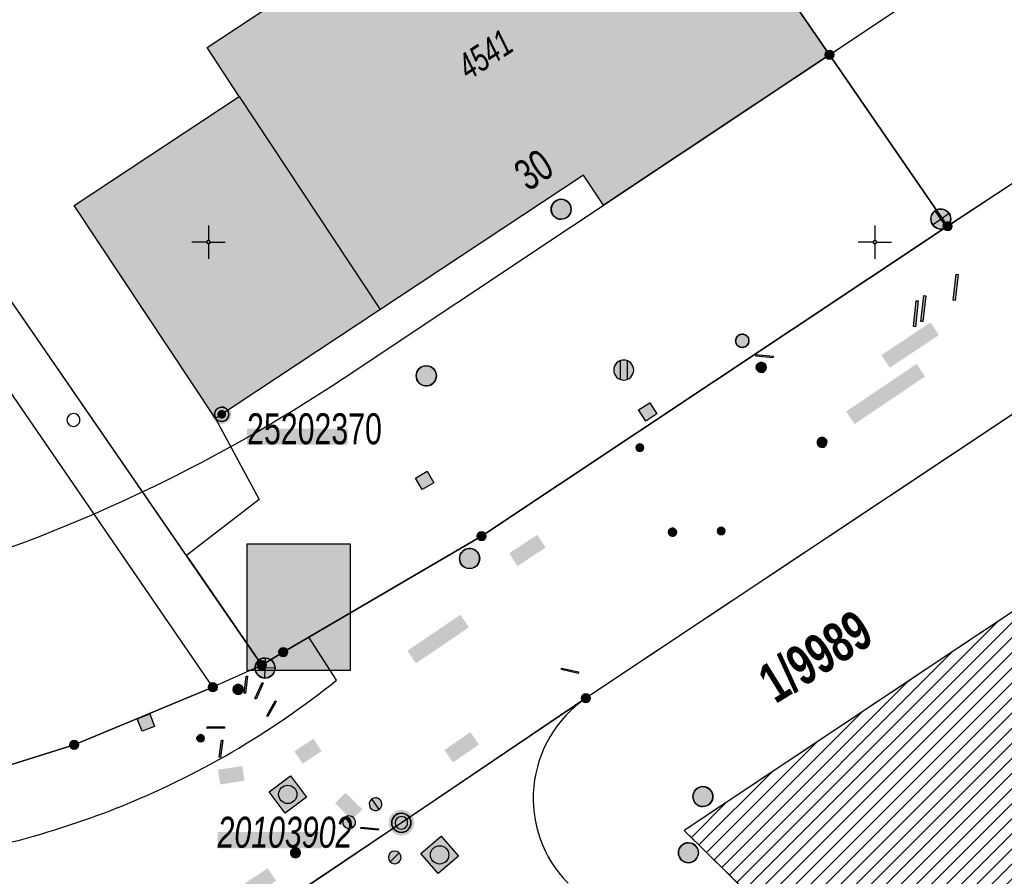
# Model space of a CAD drawing. Header units: metres. Extents: x 2695560 to 2696939, y 1260491 to 1262050.
# Tile 577 of 656: x 2695794 to 2695831, y 1261276 to 1261308. Entities that reach past the tile are written whole.
import ezdxf

# ---------------------------------------------------------------- set-up
doc = ezdxf.new("R2010")
doc.units = ezdxf.units.M
doc.linetypes.add('AUSGEZOGEN', pattern=[0])
doc.linetypes.add('STRICHLINIE_S4', pattern=[0.66, 0.5, -0.16])
for name, color, linetype in [('XR$1$AV_Gebäudeflächen (BB)', 7, 'AUSGEZOGEN'), ('XR$1$AV_Grenzpunkte', 7, 'AUSGEZOGEN'), ('XR$1$AV_Grundstück-Nr.', 7, 'AUSGEZOGEN'), ('XR$1$AV_Haus-Nr.', 7, 'AUSGEZOGEN'), ('XR$1$AV_Höhenfixpunkt-Nr.', 7, 'AUSGEZOGEN'), ('XR$1$AV_Höhenfixpunkte', 7, 'AUSGEZOGEN'), ('XR$1$AV_Koordinatennetzpunkte', 7, 'AUSGEZOGEN'), ('XR$1$AV_Lagefixpunkt-Nr.', 7, 'AUSGEZOGEN'), ('XR$1$AV_Lagefixpunkte', 7, 'AUSGEZOGEN'), ('XR$1$AV_Linien (BB)', 7, 'AUSGEZOGEN'), ('XR$1$AV_Linien (EO)', 7, 'AUSGEZOGEN'), ('XR$1$AV_Proj. Gebäude', 7, 'AUSGEZOGEN'), ('XR$1$AV_Versicherung-Nr.', 7, 'AUSGEZOGEN'), ('XR$1$AW_LK_Einlaufschacht alt', 24, 'AUSGEZOGEN'), ('XR$1$AW_LK_Schachtdeckel', 24, 'AUSGEZOGEN'), ('XR$1$AW_LK_Zwischenpunkt', 24, 'AUSGEZOGEN'), ('XR$1$EW_LK_Knoten', 1, 'AUSGEZOGEN'), ('XR$1$FM_LK_SW_TRASSEKNOTEN', 94, 'AUSGEZOGEN'), ('XR$1$GA_LK_Absperrarmatur', 32, 'AUSGEZOGEN'), ('XR$1$GA_LK_Rohrleitungsteil', 32, 'AUSGEZOGEN'), ('XR$1$GA_LK_Siphon', 32, 'AUSGEZOGEN'), ('XR$1$Liegenschaftsgrenzen', 7, 'AUSGEZOGEN'), ('XR$1$PFAV', 255, 'AUSGEZOGEN'), ('XR$1$PFAW', 255, 'AUSGEZOGEN'), ('XR$1$PFEW', 255, 'AUSGEZOGEN'), ('XR$1$PFGA', 255, 'AUSGEZOGEN'), ('XR$1$PFWA', 255, 'AUSGEZOGEN'), ('XR$1$RAEW', 8, 'AUSGEZOGEN'), ('XR$1$RP_Abstandslinie', 7, 'AUSGEZOGEN'), ('XR$1$WA_LK_Absperrarmatur', 171, 'AUSGEZOGEN'), ('XR$1$WA_LK_Rohrleitungsteil', 171, 'AUSGEZOGEN')]:
    doc.layers.add(name, color=color, linetype=linetype)
doc.styles.add('ARIAL', font='arial.ttf')

# ---------------------------------------------------------------- blocks, each defined once
blk = doc.blocks.new('COMPLEXOBJECT_53')
at = {"layer": 'XR$1$AV_Linien (BB)', "color": 7, "linetype": 'AUSGEZOGEN', "transparency": 33554687}
blk.add_line((5804.812, 11283.571), (5803.772, 11285.182), dxfattribs=at)
blk.add_lwpolyline([(5777.79, 11277.06), (5777.964, 11275.509), (5788.005, 11276.681)], dxfattribs=at)
for centre, radius, start, end in [((5784.758, 11308.561), 32.042, 291.6804, 308.7466), ((5784.74, 11308.586), 32.071, 275.8438, 291.6944)]:
    blk.add_arc(centre, radius, start, end, dxfattribs=at)
blk = doc.blocks.new('COMPLEXOBJECT_291')
at = {"layer": 'XR$1$AV_Linien (BB)', "color": 7, "linetype": 'AUSGEZOGEN', "transparency": 33554687}
blk.add_arc((5816.734, 11279.139), 4.549, 124.4617, 224.5096, dxfattribs=at)
blk = doc.blocks.new('COMPLEXOBJECT_360')
at = {"layer": 'XR$1$AV_Linien (BB)', "color": 7, "linetype": 'AUSGEZOGEN', "transparency": 33554687}
blk.add_lwpolyline([(5814.16, 11282.89), (5807.24, 11278.22), (5802.992, 11275.361)], dxfattribs=at)
blk.add_arc((5791.559, 11291.813), 20.035, 286.544, 304.7959, dxfattribs=at)
blk = doc.blocks.new('COMPLEXOBJECT_1376')
at = {"layer": 'XR$1$Liegenschaftsgrenzen', "color": 7, "linetype": 'AUSGEZOGEN', "transparency": 33554687}
blk.add_line((5802.992, 11275.361), (5814.16, 11282.89), dxfattribs=at)
blk.add_arc((5791.559, 11291.813), 20.035, 286.544, 304.7959, dxfattribs=at)
blk = doc.blocks.new('COMPLEXOBJECT_1421')
at = {"layer": 'XR$1$Liegenschaftsgrenzen', "color": 7, "linetype": 'AUSGEZOGEN', "transparency": 33554687}
blk.add_arc((5816.734, 11279.139), 4.549, 124.4617, 224.5096, dxfattribs=at)
blk = doc.blocks.new('BWAV1')
at = {"layer": 'XR$1$PFAV', "transparency": 33554687}
blk.add_hatch(color=7, dxfattribs=at).paths.add_polyline_path([(0.67, 0), (0.656, 0.135), (0.616, 0.264), (0.55, 0.383), (0.462, 0.486), (0.354, 0.569), (0.233, 0.628), (0.101, 0.662), (-0.034, 0.669), (-0.168, 0.649), (-0.295, 0.602), (-0.41, 0.53), (-0.508, 0.436), (-0.586, 0.325), (-0.639, 0.201), (-0.667, 0.068), (-0.667, -0.068), (-0.639, -0.201), (-0.586, -0.325), (-0.508, -0.436), (-0.41, -0.53), (-0.295, -0.602), (-0.168, -0.649), (-0.034, -0.669), (0.101, -0.662), (0.233, -0.628), (0.354, -0.569), (0.462, -0.486), (0.55, -0.383), (0.616, -0.264), (0.656, -0.135)])
at = {"color": 7, "transparency": 33554687}
for radius, start, end in [(0.5, 91.1948, 268.8052), (0.326, 91.1948, 268.8052), (0.5, 268.8052, 91.1948), (0.326, 268.8052, 91.1948)]:
    blk.add_arc((0, 0), radius, start, end, dxfattribs=at)
at = {"layer": 'XR$1$PFAV', "transparency": 33554687}
blk.add_circle((0, 0), 0.5, dxfattribs=at)
blk = doc.blocks.new('BAV15')
at = {"layer": 'XR$1$PFAV', "transparency": 33554687}
blk.add_hatch(color=7, dxfattribs=at).paths.add_polyline_path([(0.5, 0), (0.49, 0.1), (0.46, 0.2), (0.41, 0.29), (0.34, 0.36), (0.26, 0.42), (0.17, 0.47), (0.08, 0.49), (-0.03, 0.5), (-0.13, 0.48), (-0.22, 0.45), (-0.31, 0.4), (-0.38, 0.33), (-0.44, 0.24), (-0.48, 0.15), (-0.5, 0.05), (-0.5, -0.05), (-0.48, -0.15), (-0.44, -0.24), (-0.38, -0.33), (-0.31, -0.4), (-0.22, -0.45), (-0.13, -0.48), (-0.03, -0.5), (0.08, -0.49), (0.17, -0.47), (0.26, -0.42), (0.34, -0.36), (0.41, -0.29), (0.46, -0.2), (0.49, -0.1)])
at = {"color": 7, "transparency": 33554687}
for start, end in [(90, 270), (270, 90)]:
    blk.add_arc((0, 0), 0.5, start, end, dxfattribs=at)
at = {"layer": 'XR$1$PFAV', "transparency": 33554687}
blk.add_circle((0, 0), 0.5, dxfattribs=at)
blk = doc.blocks.new('BWAV18')
at = {"true_color": 0x000000, "transparency": 33554687}
blk.add_hatch(color=18, dxfattribs=at).paths.add_polyline_path([(0.3, 0), (0.294, 0.06), (0.276, 0.118), (0.246, 0.171), (0.207, 0.217), (0.159, 0.255), (0.104, 0.281), (0.045, 0.297), (-0.015, 0.3), (-0.075, 0.29), (-0.132, 0.269), (-0.184, 0.237), (-0.228, 0.195), (-0.262, 0.146), (-0.286, 0.09), (-0.298, 0.03), (-0.298, -0.03), (-0.286, -0.09), (-0.262, -0.146), (-0.228, -0.195), (-0.184, -0.237), (-0.132, -0.269), (-0.075, -0.29), (-0.015, -0.3), (0.045, -0.297), (0.104, -0.281), (0.159, -0.255), (0.207, -0.217), (0.246, -0.171), (0.276, -0.118), (0.294, -0.06)])
at = {"layer": 'XR$1$PFAV', "transparency": 33554687}
blk.add_hatch(color=7, dxfattribs=at).paths.add_polyline_path([(0.67, 0), (0.656, 0.135), (0.616, 0.264), (0.55, 0.383), (0.462, 0.486), (0.354, 0.569), (0.233, 0.628), (0.101, 0.662), (-0.034, 0.669), (-0.168, 0.649), (-0.295, 0.602), (-0.41, 0.53), (-0.508, 0.436), (-0.586, 0.325), (-0.639, 0.201), (-0.667, 0.068), (-0.667, -0.068), (-0.639, -0.201), (-0.586, -0.325), (-0.508, -0.436), (-0.41, -0.53), (-0.295, -0.602), (-0.168, -0.649), (-0.034, -0.669), (0.101, -0.662), (0.233, -0.628), (0.354, -0.569), (0.462, -0.486), (0.55, -0.383), (0.616, -0.264), (0.656, -0.135)])
at = {"color": 7, "transparency": 33554687}
for start, end in [(91.19481, 268.80519), (268.80519, 91.19481)]:
    blk.add_arc((0, 0), 0.5, start, end, dxfattribs=at)
at = {"layer": 'XR$1$PFAV', "transparency": 33554687}
blk.add_circle((0, 0), 0.5, dxfattribs=at)
blk = doc.blocks.new('BAV2041')
at = {"color": 7, "transparency": 33554687}
for p, q in [((0, 0.5), (0, 0.05)), ((-0.05, 0), (-0.5, 0)), ((0.05, 0), (0.5, 0)), ((0, -0.05), (0, -0.5))]:
    blk.add_line(p, q, dxfattribs=at)
blk.add_circle((0, 0), 0.05, dxfattribs=at)
for start, end in [(90, 270), (270, 90)]:
    blk.add_arc((0, 0), 0.05, start, end, dxfattribs=at)
blk = doc.blocks.new('COMPLEXOBJECT_1441')
at = {"layer": 'XR$1$RP_Abstandslinie', "color": 7, "linetype": 'AUSGEZOGEN', "transparency": 33554687}
blk.add_arc((5771.829, 11344.847), 60, 269.40911, 303.66639, dxfattribs=at)
blk = doc.blocks.new('BAW2089')
at = {"layer": 'XR$1$PFAW', "transparency": 33554687}
blk.add_hatch(color=7, dxfattribs=at).paths.add_polyline_path([(-0.5, 0.5), (-0.5, -0.5), (0.5, -0.5), (0.5, 0.5)])
at = {"transparency": 33554687}
blk.add_lwpolyline([(-0.5, 0.5), (0.5, 0.5), (0.5, -0.5), (-0.5, -0.5), (-0.5, 0.5)], close=True, dxfattribs=at)
at = {"layer": 'XR$1$PFAW', "transparency": 33554687}
blk.add_lwpolyline([(-0.5, 0.5), (0.5, 0.5), (0.5, -0.5), (-0.5, -0.5), (-0.5, 0.5)], close=True, dxfattribs=at)
blk = doc.blocks.new('BAW2082')
at = {"layer": 'XR$1$PFAW', "transparency": 33554687}
blk.add_hatch(color=7, dxfattribs=at).paths.add_polyline_path([(0.509, -0.003), (0.499, 0.098), (0.469, 0.194), (0.42, 0.283), (0.354, 0.359), (0.274, 0.421), (0.183, 0.466), (0.085, 0.491), (-0.016, 0.496), (-0.116, 0.481), (-0.211, 0.446), (-0.297, 0.392), (-0.37, 0.323), (-0.428, 0.24), (-0.468, 0.147), (-0.488, 0.047), (-0.488, -0.054), (-0.468, -0.153), (-0.428, -0.246), (-0.37, -0.329), (-0.297, -0.398), (-0.211, -0.452), (-0.116, -0.487), (-0.016, -0.502), (0.085, -0.497), (0.183, -0.472), (0.274, -0.427), (0.354, -0.366), (0.42, -0.289), (0.469, -0.2), (0.499, -0.104)])
at = {"transparency": 33554687}
for start, end in [(91.1948, 268.8052), (268.8052, 91.1948)]:
    blk.add_arc((0.01, 0), 0.5, start, end, dxfattribs=at)
at = {"layer": 'XR$1$PFAW', "transparency": 33554687}
blk.add_circle((0.009, -0.003), 0.5, dxfattribs=at)
blk = doc.blocks.new('BAW2087')
at = {"lineweight": 25, "true_color": 0x000000, "transparency": 33554687}
h = blk.add_hatch(color=18, dxfattribs=at)
h.paths.add_polyline_path([(-0.5, 0.5), (-0.5, -0.5), (0.5, -0.5), (0.5, 0.5)])
h.paths.add_polyline_path([(0.337, -0.069), (0.316, -0.136), (0.282, -0.196), (0.237, -0.249), (0.182, -0.292), (0.119, -0.322), (0.052, -0.34), (-0.017, -0.343), (-0.086, -0.333), (-0.151, -0.309), (-0.21, -0.272), (-0.261, -0.224), (-0.301, -0.167), (-0.328, -0.103), (-0.342, -0.035), (-0.342, 0.035), (-0.328, 0.103), (-0.301, 0.167), (-0.261, 0.224), (-0.21, 0.272), (-0.151, 0.309), (-0.086, 0.333), (-0.017, 0.343), (0.052, 0.34), (0.119, 0.322), (0.182, 0.292), (0.237, 0.249), (0.282, 0.196), (0.316, 0.136), (0.337, 0.069), (0.344, 0)], flags=16)
at = {"layer": 'XR$1$PFAW', "lineweight": 25, "transparency": 33554687}
blk.add_hatch(color=7, dxfattribs=at).paths.add_polyline_path([(0.344, 0), (0.337, 0.069), (0.316, 0.136), (0.282, 0.196), (0.237, 0.249), (0.182, 0.292), (0.119, 0.322), (0.052, 0.34), (-0.017, 0.343), (-0.086, 0.333), (-0.151, 0.309), (-0.21, 0.272), (-0.261, 0.224), (-0.301, 0.167), (-0.328, 0.103), (-0.342, 0.035), (-0.342, -0.035), (-0.328, -0.103), (-0.301, -0.167), (-0.261, -0.224), (-0.21, -0.272), (-0.151, -0.309), (-0.086, -0.333), (-0.017, -0.343), (0.052, -0.34), (0.119, -0.322), (0.182, -0.292), (0.237, -0.249), (0.282, -0.196), (0.316, -0.136), (0.337, -0.069)])
at = {"lineweight": 25, "transparency": 33554687}
for p, q in [((-0.5, 0.5, 0.993), (0.5, 0.5, 0.993)), ((-0.5, -0.5, 0.993), (-0.5, 0.5, 0.993)), ((0.5, 0.5, 0.993), (0.5, -0.5, 0.993)), ((0.5, -0.5, 0.993), (-0.5, -0.5, 0.993))]:
    blk.add_line(p, q, dxfattribs=at)
blk.add_circle((0, 0), 0.344, dxfattribs=at)
at = {"layer": 'XR$1$PFAW', "lineweight": 25, "transparency": 33554687}
blk.add_line((-0.5, 0.5), (0.5, 0.5), dxfattribs=at)
at = {"layer": 'XR$1$PFAW', "color": 31, "lineweight": 25, "transparency": 33554687}
for p, q in [((-0.5, -0.5), (-0.5, 0.5)), ((0.5, 0.5), (0.5, -0.5)), ((0.5, -0.5), (-0.5, -0.5))]:
    blk.add_line(p, q, dxfattribs=at)
at = {"layer": 'XR$1$PFAW', "lineweight": 25, "transparency": 33554687}
blk.add_circle((0, 0), 0.344, dxfattribs=at)
blk = doc.blocks.new('BAW2088')
at = {"layer": 'XR$1$PFAW', "transparency": 33554687}
blk.add_hatch(color=253, dxfattribs=at).paths.add_polyline_path([(0.51, 0), (0.5, 0.101), (0.47, 0.197), (0.421, 0.286), (0.355, 0.362), (0.275, 0.424), (0.184, 0.469), (0.086, 0.494), (-0.015, 0.499), (-0.115, 0.484), (-0.21, 0.449), (-0.296, 0.395), (-0.369, 0.326), (-0.427, 0.243), (-0.467, 0.15), (-0.487, 0.051), (-0.487, -0.051), (-0.467, -0.15), (-0.427, -0.243), (-0.369, -0.326), (-0.296, -0.395), (-0.21, -0.449), (-0.115, -0.484), (-0.015, -0.499), (0.086, -0.494), (0.184, -0.469), (0.275, -0.424), (0.355, -0.362), (0.421, -0.286), (0.47, -0.197), (0.5, -0.101)])
at = {"transparency": 33554687}
for start, end in [(91.1948, 268.8052), (268.8052, 91.1948)]:
    blk.add_arc((0.01, 0), 0.5, start, end, dxfattribs=at)
at = {"layer": 'XR$1$PFAW', "transparency": 33554687}
blk.add_circle((0.01, 0), 0.5, dxfattribs=at)
blk = doc.blocks.new('BAW2090')
at = {"layer": 'XR$1$PFAW', "lineweight": 25, "transparency": 33554687}
blk.add_hatch(color=7, dxfattribs=at).paths.add_polyline_path([(0.5, 0), (0.49, 0.101), (0.459, 0.197), (0.41, 0.286), (0.344, 0.362), (0.264, 0.424), (0.174, 0.469), (0.076, 0.494), (-0.025, 0.499), (-0.125, 0.484), (-0.22, 0.449), (-0.306, 0.395), (-0.379, 0.326), (-0.437, 0.243), (-0.477, 0.15), (-0.497, 0.051), (-0.497, -0.051), (-0.477, -0.15), (-0.437, -0.243), (-0.379, -0.326), (-0.306, -0.395), (-0.22, -0.449), (-0.125, -0.484), (-0.025, -0.499), (0.076, -0.494), (0.174, -0.469), (0.264, -0.424), (0.344, -0.362), (0.41, -0.286), (0.459, -0.197), (0.49, -0.101)])
at = {"lineweight": 25, "transparency": 33554687}
for p, q in [((-0.177, 0.468), (-0.177, -0.468)), ((0.179, 0.467), (0.177, -0.468))]:
    blk.add_line(p, q, dxfattribs=at)
for start, end in [(90, 180), (0, 90), (180, 270), (270, 0)]:
    blk.add_arc((0, 0), 0.5, start, end, dxfattribs=at)
blk = doc.blocks.new('BWA2013')
at = {"true_color": 0x000000, "transparency": 33554687}
blk.add_hatch(color=18, dxfattribs=at).paths.add_polyline_path([(-0.291, -0.409), (0.352, 0.357), (0.291, 0.409), (-0.352, -0.357)])
at = {"transparency": 33554687}
blk.add_lwpolyline([(-0.291, -0.409), (-0.352, -0.357), (0.291, 0.409), (0.352, 0.357), (-0.291, -0.409)], close=True, dxfattribs=at)
blk = doc.blocks.new('BWA965')
at = {"layer": 'XR$1$PFWA', "transparency": 33554687}
blk.add_hatch(color=7, dxfattribs=at).paths.add_polyline_path([(0, 0.5), (-0.051, 0.497), (-0.101, 0.49), (-0.15, 0.477), (-0.197, 0.459), (-0.243, 0.437), (-0.286, 0.41), (-0.326, 0.379), (-0.362, 0.344), (-0.395, 0.306), (-0.424, 0.264), (-0.449, 0.22), (-0.469, 0.174), (-0.484, 0.125), (-0.494, 0.076), (-0.499, 0.025), (-0.499, -0.025), (-0.494, -0.076), (-0.484, -0.125), (-0.469, -0.174), (-0.449, -0.22), (-0.424, -0.264), (-0.395, -0.306), (-0.362, -0.344), (-0.326, -0.379), (-0.286, -0.41), (-0.243, -0.437), (-0.197, -0.459), (-0.15, -0.477), (-0.101, -0.49), (-0.051, -0.497), (0, -0.5), (0.051, -0.497), (0.101, -0.49), (0.15, -0.477), (0.197, -0.459), (0.243, -0.437), (0.286, -0.41), (0.326, -0.379), (0.362, -0.344), (0.395, -0.306), (0.424, -0.264), (0.449, -0.22), (0.469, -0.174), (0.484, -0.125), (0.494, -0.076), (0.499, -0.025), (0.499, 0.025), (0.494, 0.076), (0.484, 0.125), (0.469, 0.174), (0.449, 0.22), (0.424, 0.264), (0.395, 0.306), (0.362, 0.344), (0.326, 0.379), (0.286, 0.41), (0.243, 0.437), (0.197, 0.459), (0.15, 0.477), (0.101, 0.49), (0.051, 0.497)])
at = {"transparency": 33554687}
blk.add_line((0, 0.5), (0, -0.5), dxfattribs=at)
for start, end in [(90, 270), (270, 90)]:
    blk.add_arc((0, 0), 0.5, start, end, dxfattribs=at)
blk = doc.blocks.new('BGA2013')
at = {"transparency": 33554687}
blk.add_hatch(color=36, dxfattribs=at).paths.add_polyline_path([(-0.291, -0.409), (0.352, 0.357), (0.291, 0.409), (-0.352, -0.357)])
at = {"color": 32, "transparency": 33554687}
blk.add_lwpolyline([(-0.291, -0.409), (-0.352, -0.357), (0.291, 0.409), (0.352, 0.357), (-0.291, -0.409)], close=True, dxfattribs=at)
blk = doc.blocks.new('BGA15')
at = {"layer": 'XR$1$PFGA', "transparency": 33554687}
blk.add_hatch(color=7, dxfattribs=at).paths.add_polyline_path([(0.5, 0), (0.49, 0.101), (0.459, 0.197), (0.41, 0.286), (0.344, 0.362), (0.264, 0.424), (0.174, 0.469), (0.076, 0.494), (-0.025, 0.499), (-0.125, 0.484), (-0.22, 0.449), (-0.306, 0.395), (-0.379, 0.326), (-0.437, 0.243), (-0.477, 0.15), (-0.497, 0.051), (-0.497, -0.051), (-0.477, -0.15), (-0.437, -0.243), (-0.379, -0.326), (-0.306, -0.395), (-0.22, -0.449), (-0.125, -0.484), (-0.025, -0.499), (0.076, -0.494), (0.174, -0.469), (0.264, -0.424), (0.344, -0.362), (0.41, -0.286), (0.459, -0.197), (0.49, -0.101)])
at = {"color": 32, "transparency": 33554687}
for start, end in [(91.19481, 268.80519), (268.80519, 91.19481)]:
    blk.add_arc((0, 0), 0.5, start, end, dxfattribs=at)
at = {"layer": 'XR$1$PFGA', "transparency": 33554687}
blk.add_circle((0, 0), 0.5, dxfattribs=at)
blk = doc.blocks.new('BGA965')
at = {"layer": 'XR$1$PFGA', "transparency": 33554687}
blk.add_hatch(color=7, dxfattribs=at).paths.add_polyline_path([(0.5, 0), (0.49, 0.101), (0.459, 0.197), (0.41, 0.286), (0.344, 0.362), (0.264, 0.424), (0.174, 0.469), (0.076, 0.494), (-0.025, 0.499), (-0.125, 0.484), (-0.22, 0.449), (-0.306, 0.395), (-0.379, 0.326), (-0.437, 0.243), (-0.477, 0.15), (-0.497, 0.051), (-0.497, -0.051), (-0.477, -0.15), (-0.437, -0.243), (-0.379, -0.326), (-0.306, -0.395), (-0.22, -0.449), (-0.125, -0.484), (-0.025, -0.499), (0.076, -0.494), (0.174, -0.469), (0.264, -0.424), (0.344, -0.362), (0.41, -0.286), (0.459, -0.197), (0.49, -0.101)])
at = {"color": 32, "transparency": 33554687}
blk.add_line((0, 0.5), (0, -0.5), dxfattribs=at)
for start, end in [(90, 270), (270, 90)]:
    blk.add_arc((0, 0), 0.5, start, end, dxfattribs=at)
at = {"layer": 'XR$1$PFGA', "transparency": 33554687}
blk.add_circle((0, 0), 0.5, dxfattribs=at)
blk = doc.blocks.new('BEWLP2549_S')
at = {"layer": 'XR$1$PFEW', "transparency": 33554687}
blk.add_hatch(color=7, dxfattribs=at).paths.add_polyline_path([(0.5, 0), (0.49, 0.101), (0.459, 0.197), (0.41, 0.286), (0.344, 0.362), (0.264, 0.424), (0.174, 0.469), (0.076, 0.494), (-0.025, 0.499), (-0.125, 0.484), (-0.22, 0.449), (-0.306, 0.395), (-0.379, 0.326), (-0.437, 0.243), (-0.477, 0.15), (-0.497, 0.051), (-0.497, -0.051), (-0.477, -0.15), (-0.437, -0.243), (-0.379, -0.326), (-0.306, -0.395), (-0.22, -0.449), (-0.125, -0.484), (-0.025, -0.499), (0.076, -0.494), (0.174, -0.469), (0.264, -0.424), (0.344, -0.362), (0.41, -0.286), (0.459, -0.197), (0.49, -0.101)])
at = {"color": 1, "transparency": 33554687}
for p, q in [((0.354, -0.354), (-0.354, 0.354)), ((-0.354, -0.354), (0.354, 0.354))]:
    blk.add_line(p, q, dxfattribs=at)
for start, end in [(91.3809, 268.6191), (268.6191, 91.3809)]:
    blk.add_arc((0, 0), 0.5, start, end, dxfattribs=at)
at = {"layer": 'XR$1$PFEW', "transparency": 33554687}
blk.add_circle((0, 0), 0.5, dxfattribs=at)
blk = doc.blocks.new('BEW957')
at = {"layer": 'XR$1$RAEW', "transparency": 33554687}
blk.add_hatch(color=1, dxfattribs=at).paths.add_polyline_path([(-0.5, 0), (-0.5, -0.05), (-0.49, -0.1), (-0.48, -0.15), (-0.46, -0.2), (-0.44, -0.24), (-0.41, -0.29), (-0.38, -0.33), (-0.34, -0.36), (-0.31, -0.4), (-0.26, -0.42), (-0.22, -0.45), (-0.17, -0.47), (-0.13, -0.48), (-0.08, -0.49), (-0.03, -0.5), (0.03, -0.5), (0.08, -0.49), (0.13, -0.48), (0.17, -0.47), (0.22, -0.45), (0.26, -0.42), (0.31, -0.4), (0.34, -0.36), (0.38, -0.33), (0.41, -0.29), (0.44, -0.24), (0.46, -0.2), (0.48, -0.15), (0.49, -0.1), (0.5, -0.05), (0.5, 0), (0.5, 0.05), (0.49, 0.1), (0.48, 0.15), (0.46, 0.2), (0.44, 0.24), (0.41, 0.29), (0.38, 0.33), (0.34, 0.36), (0.31, 0.4), (0.26, 0.42), (0.22, 0.45), (0.17, 0.47), (0.13, 0.48), (0.08, 0.49), (0.03, 0.5), (-0.03, 0.5), (-0.08, 0.49), (-0.13, 0.48), (-0.17, 0.47), (-0.22, 0.45), (-0.26, 0.42), (-0.31, 0.4), (-0.34, 0.36), (-0.38, 0.33), (-0.41, 0.29), (-0.44, 0.24), (-0.46, 0.2), (-0.48, 0.15), (-0.49, 0.1), (-0.5, 0.05)])
at = {"color": 1, "transparency": 33554687}
for start, end in [(90, 180), (180, 270), (0, 90), (270, 0)]:
    blk.add_arc((0, 0), 0.5, start, end, dxfattribs=at)
at = {"layer": 'XR$1$RAEW', "color": 1, "transparency": 33554687}
blk.add_circle((0, 0), 0.5, dxfattribs=at)
blk = doc.blocks.new('BWFM16')
at = {"color": 94, "transparency": 33554687}
for start, end in [(91.19481, 268.80519), (268.80519, 91.19481)]:
    blk.add_arc((0.01, 0), 0.5, start, end, dxfattribs=at)

msp = doc.modelspace()

# ---------------------------------------------------------------- hatches: boundary and pattern name
at = {"transparency": 33554687}
for points in [[(2695826.217, 1261295.571), (2695826.53, 1261295.099), (2695828.371, 1261296.321), (2695828.058, 1261296.793)], [(2695824.893, 1261293.456), (2695825.211, 1261292.985), (2695827.853, 1261294.768), (2695827.535, 1261295.239)], [(2695802.423, 1261292.812), (2695802.423, 1261292.209), (2695806.198, 1261292.209), (2695806.198, 1261292.812)], [(2695812.253, 1261288.136), (2695812.567, 1261287.66), (2695813.621, 1261288.354), (2695813.307, 1261288.83)], [(2695802.426, 1261288.486), (2695802.426, 1261283.738), (2695806.289, 1261283.738), (2695806.289, 1261288.486)], [(2695808.436, 1261284.48), (2695808.757, 1261284.008), (2695810.742, 1261285.36), (2695810.421, 1261285.832)], [(2695809.823, 1261280.758), (2695810.143, 1261280.292), (2695811.119, 1261280.962), (2695810.799, 1261281.428)], [(2695804.196, 1261280.706), (2695804.507, 1261280.241), (2695805.219, 1261280.718), (2695804.908, 1261281.183)], [(2695801.33, 1261280.019), (2695801.414, 1261279.466), (2695802.325, 1261279.605), (2695802.241, 1261280.158)], [(2695806.113, 1261279.157), (2695805.721, 1261278.758), (2695806.357, 1261278.133), (2695806.749, 1261278.532)], [(2695801.315, 1261277.679), (2695801.315, 1261277.076), (2695805.222, 1261277.076), (2695805.222, 1261277.679)], [(2695802.209, 1261275.669), (2695802.523, 1261275.198), (2695803.509, 1261275.855), (2695803.195, 1261276.326)]]:
    msp.add_hatch(color=7, dxfattribs=at).paths.add_polyline_path(points)
at = {"layer": 'XR$1$AV_Gebäudeflächen (BB)', "true_color": 0xd2d2d2, "transparency": 33554687}
msp.add_hatch(color=254, dxfattribs=at).paths.add_polyline_path([(2695824.268, 1261306.838), (2695816.84, 1261317.626), (2695808.762, 1261312.285), (2695800.921, 1261307.104), (2695802.131, 1261305.274), (2695795.938, 1261301.181), (2695801.239, 1261293.196), (2695815.045, 1261302.321), (2695815.791, 1261301.193)])
at = {"layer": 'XR$1$AV_Proj. Gebäude', "lineweight": 30, "transparency": 33554687}
h = msp.add_hatch(dxfattribs=at)
h.set_pattern_fill('SCHRAFFUR_601', color=254, scale=0.2, style=0, pattern_type=2)
h.set_pattern_definition([(45, (2695855, 1261000), (-0.5656854, 0.5656854), []), (45, (2695854.71716, 1261000.28284), (-0.5656854, 0.5656854), [])])
h.paths.add_polyline_path([(2695835.564, 1261288.898), (2695818.82, 1261277.74), (2695883.508, 1261214.004), (2695894.8, 1261224.848), (2695865.317, 1261253.898), (2695868.159, 1261256.783)], flags=0)

# ---------------------------------------------------------------- linework, layer by layer
at = {"color": 24, "lineweight": -3, "transparency": 33554687}
msp.add_lwpolyline([(2695802.426, 1261288.486), (2695806.289, 1261288.486), (2695806.289, 1261283.738), (2695802.426, 1261283.738), (2695802.426, 1261288.486)], close=True, dxfattribs=at)
at = {"layer": 'XR$1$AV_Linien (BB)', "color": 7, "linetype": 'AUSGEZOGEN', "transparency": 33554687}
for p, q in [((2695869.503, 1261318.873), (2695815.13, 1261282.7)), ((2695801.14, 1261283.11), (2695781.55, 1261311.66)), ((2695824.268, 1261306.838), (2695828.7, 1261300.4)), ((2695800.148, 1261288.049), (2695802.98, 1261283.94)), ((2695802.98, 1261283.94), (2695801.14, 1261283.11))]:
    msp.add_line(p, q, dxfattribs=at)
for points in [[(2695800.148, 1261288.049), (2695783.69, 1261311.93), (2695782.59, 1261313.6), (2695770.04, 1261332.52), (2695767.413, 1261345.075)], [(2695828.7, 1261300.4), (2695842.55, 1261309.56), (2695855.14, 1261317.94), (2695863.18, 1261323.29)], [(2695801.239, 1261293.196), (2695795.938, 1261301.181), (2695802.131, 1261305.274), (2695800.921, 1261307.104), (2695808.762, 1261312.285), (2695816.84, 1261317.626), (2695824.268, 1261306.838)], [(2695824.268, 1261306.838), (2695815.791, 1261301.193), (2695815.045, 1261302.321), (2695801.239, 1261293.196)], [(2695804.742, 1261284.992), (2695811.22, 1261288.78), (2695828.7, 1261300.4)], [(2695801.239, 1261293.196), (2695802.877, 1261290.16), (2695800.148, 1261288.049)], [(2695802.98, 1261283.94), (2695803.78, 1261284.43), (2695804.742, 1261284.992)], [(2695789.314, 1261278.878), (2695795.94, 1261280.95), (2695801.14, 1261283.11)]]:
    msp.add_lwpolyline(points, dxfattribs=at)
at = {"layer": 'XR$1$AV_Linien (EO)', "color": 7, "linetype": 'AUSGEZOGEN', "transparency": 33554687}
msp.add_line((2695802.131, 1261305.274), (2695807.412, 1261297.276), dxfattribs=at)
at = {"layer": 'XR$1$AV_Proj. Gebäude', "color": 8, "linetype": 'STRICHLINIE_S4', "transparency": 33554687}
msp.add_lwpolyline([(2695835.564, 1261288.898), (2695818.82, 1261277.74), (2695883.508, 1261214.004), (2695894.8, 1261224.848), (2695865.317, 1261253.898), (2695868.159, 1261256.783), (2695835.564, 1261288.898)], close=True, dxfattribs=at)
at = {"layer": 'XR$1$Liegenschaftsgrenzen', "color": 7, "linetype": 'AUSGEZOGEN', "transparency": 33554687}
for p, q in [((2695802.98, 1261283.94), (2695783.69, 1261311.93)), ((2695801.14, 1261283.11), (2695781.55, 1261311.66)), ((2695842.55, 1261309.56), (2695828.7, 1261300.4)), ((2695831.091, 1261293.318), (2695815.13, 1261282.7)), ((2695802.98, 1261283.94), (2695801.14, 1261283.11))]:
    msp.add_line(p, q, dxfattribs=at)
for points in [[(2695828.7, 1261300.4), (2695824.268, 1261306.838), (2695809.14, 1261328.81)], [(2695828.7, 1261300.4), (2695811.22, 1261288.78), (2695803.78, 1261284.43), (2695802.98, 1261283.94)], [(2695801.14, 1261283.11), (2695795.94, 1261280.95), (2695787.69, 1261278.37), (2695778.76, 1261276.87), (2695770.04, 1261276.68)]]:
    msp.add_lwpolyline(points, dxfattribs=at)
at = {"layer": 'XR$1$RP_Abstandslinie', "color": 7, "linetype": 'AUSGEZOGEN', "transparency": 33554687}
for points in [[(2695806.06, 1261294.72), (2695835.61, 1261314.4), (2695865.15, 1261334.08), (2695895.11, 1261354.05), (2695925.51, 1261374.3)], [(2695864.299, 1261308.045), (2695851.94, 1261299.81), (2695818.82, 1261277.74)], [(2695818.82, 1261277.74), (2695843.69, 1261253.25), (2695870.76, 1261226.57), (2695897.4, 1261200.31)]]:
    msp.add_lwpolyline(points, dxfattribs=at)

# ---------------------------------------------------------------- block references
at = {"layer": 'XR$1$AV_Grenzpunkte', "color": 7, "linetype": 'AUSGEZOGEN', "lineweight": -3, "transparency": 33554687, "xscale": 0.3249999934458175, "yscale": 0.3249999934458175}
for p in [(2695824.268, 1261306.838), (2695828.7, 1261300.4), (2695811.22, 1261288.78), (2695803.78, 1261284.43), (2695802.98, 1261283.94), (2695801.14, 1261283.11), (2695815.13, 1261282.7), (2695795.94, 1261280.95)]:
    msp.add_blockref('BAV15', p, dxfattribs=at)
at = {"layer": 'XR$1$AV_Höhenfixpunkte', "color": 7, "linetype": 'AUSGEZOGEN', "lineweight": -3, "transparency": 33554687, "xscale": 0.5399999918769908, "yscale": 0.5399999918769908}
msp.add_blockref('BWAV18', (2695801.47, 1261293.35, 440.616), dxfattribs=at)
at = {"layer": 'XR$1$AV_Koordinatennetzpunkte', "color": 7, "linetype": 'AUSGEZOGEN', "lineweight": -3, "transparency": 33554687, "xscale": 1.25, "yscale": 1.25}
for p in [(2695800.97, 1261299.81), (2695825.97, 1261299.81)]:
    msp.add_blockref('BAV2041', p, dxfattribs=at)
at = {"layer": 'XR$1$AV_Lagefixpunkte', "color": 7, "linetype": 'AUSGEZOGEN', "lineweight": -3, "transparency": 33554687, "xscale": 0.7199999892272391, "yscale": 0.7199999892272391}
msp.add_blockref('BWAV1', (2695808.21, 1261278.03, 439.831), dxfattribs=at)
at = {"layer": 'XR$1$AV_Linien (BB)', "color": 7, "linetype": 'AUSGEZOGEN', "lineweight": -3, "transparency": 33554687}
for name in ['COMPLEXOBJECT_53', 'COMPLEXOBJECT_360', 'COMPLEXOBJECT_291']:
    msp.add_blockref(name, (2690000.97, 1249999.81), dxfattribs=at)
at = {"layer": 'XR$1$AW_LK_Einlaufschacht alt', "color": 24, "linetype": 'AUSGEZOGEN', "lineweight": -3, "transparency": 33554687, "xscale": 0.5000000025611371}
for p, yscale, rotation in [((2695817.45, 1261293.44), 0.5000000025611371, 213.0431915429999), ((2695809.082, 1261290.87), 0.5000000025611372, 30.23015125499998), ((2695798.63, 1261281.786), 0.5000000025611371, 21.780137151)]:
    msp.add_blockref('BAW2089', p, dxfattribs=dict(at, yscale=yscale, rotation=rotation))
at = {"layer": 'XR$1$AW_LK_Schachtdeckel', "color": 24, "linetype": 'AUSGEZOGEN', "lineweight": -3, "transparency": 33554687}
for name, p, xscale, yscale in [('BAW2082', (2695814.195, 1261301.04), 0.7499999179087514, 0.7499999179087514), ('BAW2090', (2695816.549, 1261295.009), 0.7499999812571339, 0.7499999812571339), ('BAW2082', (2695819.513, 1261279.012), 0.7499999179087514, 0.7499999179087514), ('BAW2082', (2695818.967, 1261276.907), 0.7499999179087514, 0.7499999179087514)]:
    msp.add_blockref(name, p, dxfattribs=dict(at, xscale=xscale, yscale=yscale))
at = {"layer": 'XR$1$AW_LK_Schachtdeckel', "color": 24, "linetype": 'AUSGEZOGEN', "lineweight": -3, "transparency": 33554687, "yscale": 0.7578193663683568}
for p, xscale, rotation in [((2695809.137, 1261294.79), 0.7578193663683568, 29.512963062), ((2695810.775, 1261287.944), 0.7578193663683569, 208.5260382)]:
    msp.add_blockref('BAW2088', p, dxfattribs=dict(at, xscale=xscale, rotation=rotation))
at = {"layer": 'XR$1$AW_LK_Schachtdeckel', "color": 24, "linetype": 'AUSGEZOGEN', "lineweight": -3, "transparency": 33554687}
for p, rotation in [((2695803.95, 1261279.095), 306.810546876), ((2695809.643, 1261276.826), 40.62399872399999)]:
    msp.add_blockref('BAW2087', p, dxfattribs=dict(at, rotation=rotation))
at = {"layer": 'XR$1$AW_LK_Zwischenpunkt', "color": 24, "linetype": 'AUSGEZOGEN', "lineweight": -3, "transparency": 33554687, "xscale": 0.2999999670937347, "yscale": 0.2999999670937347}
msp.add_blockref('BAW2082', (2695818.372, 1261288.929), dxfattribs=at)
at = {"layer": 'XR$1$EW_LK_Knoten', "color": 1, "linetype": 'AUSGEZOGEN', "lineweight": -3, "transparency": 33554687}
for p, xscale, yscale, rotation in [((2695828.443, 1261300.674), 0.749999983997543, 0.749999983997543, 349.8345), ((2695803.097, 1261283.834), 0.7499999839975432, 0.7499999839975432, 43.23509999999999)]:
    msp.add_blockref('BEWLP2549_S', p, dxfattribs=dict(at, xscale=xscale, yscale=yscale, rotation=rotation))
at = {"layer": 'XR$1$EW_LK_Knoten', "color": 1, "linetype": 'AUSGEZOGEN', "lineweight": -3, "transparency": 33554687, "xscale": 0.2749999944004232, "yscale": 0.2749999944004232}
for p in [(2695817.155, 1261292.099), (2695820.207, 1261288.974), (2695800.679, 1261281.199)]:
    msp.add_blockref('BEW957', p, dxfattribs=at)
at = {"layer": 'XR$1$FM_LK_SW_TRASSEKNOTEN', "color": 94, "linetype": 'AUSGEZOGEN', "lineweight": -3, "transparency": 33554687, "xscale": 0.4850898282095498, "yscale": 0.4850898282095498}
msp.add_blockref('BWFM16', (2695795.904, 1261293.138), dxfattribs=at)
at = {"layer": 'XR$1$GA_LK_Absperrarmatur', "color": 32, "linetype": 'AUSGEZOGEN', "lineweight": -3, "transparency": 33554687, "yscale": 0.3749999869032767}
for p, xscale, rotation in [((2695821.709, 1261295.109), 0.3749999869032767, 125.4789), ((2695802.085, 1261283.03), 0.3749999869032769, 210.6773999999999)]:
    msp.add_blockref('BGA965', p, dxfattribs=dict(at, xscale=xscale, rotation=rotation))
at = {"layer": 'XR$1$GA_LK_Rohrleitungsteil', "color": 32, "linetype": 'AUSGEZOGEN', "lineweight": -3, "transparency": 33554687}
for p, xscale, yscale, rotation in [((2695829.001, 1261298.111), 0.9749999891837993, 0.9749999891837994, 33.3531), ((2695827.79, 1261297.314), 0.9749999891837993, 0.9749999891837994, 33.3531), ((2695827.508, 1261297.122), 0.9749999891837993, 0.9749999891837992, 214.2530999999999), ((2695802.379, 1261283.205), 0.649999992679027, 0.649999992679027, 213.4187999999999), ((2695802.875, 1261282.979), 0.6499999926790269, 0.6499999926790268, 195.8921999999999), ((2695803.338, 1261282.31), 0.6499999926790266, 0.6499999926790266, 11.0295), ((2695801.443, 1261280.807), 0.6499999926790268, 0.6499999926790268, 32.4729)]:
    msp.add_blockref('BGA2013', p, dxfattribs=dict(at, xscale=xscale, yscale=yscale, rotation=rotation))
at = {"layer": 'XR$1$GA_LK_Siphon', "color": 32, "linetype": 'AUSGEZOGEN', "lineweight": -3, "transparency": 33554687, "xscale": 0.4999999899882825, "yscale": 0.4999999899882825, "rotation": 125.4789}
msp.add_blockref('BGA15', (2695820.997, 1261296.109), dxfattribs=at)
at = {"layer": 'XR$1$Liegenschaftsgrenzen', "color": 7, "linetype": 'AUSGEZOGEN', "lineweight": -3, "transparency": 33554687}
for name in ['COMPLEXOBJECT_1376', 'COMPLEXOBJECT_1421']:
    msp.add_blockref(name, (2690000.97, 1249999.81), dxfattribs=at)
at = {"layer": 'XR$1$RP_Abstandslinie', "color": 7, "linetype": 'AUSGEZOGEN', "lineweight": -3, "transparency": 33554687}
msp.add_blockref('COMPLEXOBJECT_1441', (2690000.97, 1249999.81), dxfattribs=at)
at = {"layer": 'XR$1$WA_LK_Absperrarmatur', "color": 171, "linetype": 'AUSGEZOGEN', "lineweight": -3, "transparency": 33554687}
for p, xscale, yscale, rotation in [((2695823.99, 1261292.3), 0.3749999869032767, 0.3749999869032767, 124.270751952), ((2695807.241, 1261278.726), 0.4755282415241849, 0.4755282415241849, 214.4591216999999), ((2695806.251, 1261278.049), 0.475528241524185, 0.475528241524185, 214.2052307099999), ((2695804.238, 1261276.907), 0.3749999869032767, 0.3749999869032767, 302.353027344), ((2695807.96, 1261276.73), 0.475528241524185, 0.475528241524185, 315.565185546)]:
    msp.add_blockref('BWA965', p, dxfattribs=dict(at, xscale=xscale, yscale=yscale, rotation=rotation))
at = {"layer": 'XR$1$WA_LK_Rohrleitungsteil', "color": 171, "linetype": 'AUSGEZOGEN', "lineweight": -3, "transparency": 33554687}
for p, xscale, yscale, rotation in [((2695821.825, 1261295.53), 0.6499999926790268, 0.6499999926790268, 124.473425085), ((2695814.533, 1261283.73), 0.6499999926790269, 0.6499999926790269, 297.5371878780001), ((2695801.255, 1261281.598), 0.6499999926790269, 0.6499999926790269, 310.081787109), ((2695807.021, 1261277.811), 0.6499999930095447, 0.6499999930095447, 304.934326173)]:
    msp.add_blockref('BWA2013', p, dxfattribs=dict(at, xscale=xscale, yscale=yscale, rotation=rotation))

# ---------------------------------------------------------------- texts
at = {"layer": 'XR$1$AV_Grundstück-Nr.', "color": 7, "transparency": 33554687, "insert": (2695823.749, 1261284.259), "char_height": 1.48491, "width": 4.98214, "attachment_point": 5, "rotation": 31.8618, "style": 'ARIAL'}
msp.add_mtext('\\A1;{\\fArial|i0|b1;\\H1.484908;\\W0.700000;\\C7;1/9989}\\P', dxfattribs=at)
at = {"layer": 'XR$1$AV_Haus-Nr.', "color": 7, "transparency": 33554687, "insert": (2695813.176, 1261302.517), "char_height": 1.1621, "width": 1.68109, "attachment_point": 5, "rotation": 33.4638, "style": 'ARIAL'}
msp.add_mtext('\\W0.70;30', dxfattribs=at)
at = {"layer": 'XR$1$AV_Höhenfixpunkt-Nr.', "color": 7, "transparency": 33554687, "insert": (2695802.423, 1261292.209), "char_height": 1.1621, "width": 5.50735, "attachment_point": 7, "style": 'ARIAL'}
msp.add_mtext('\\W0.70;25202370', dxfattribs=at)
at = {"layer": 'XR$1$AV_Lagefixpunkt-Nr.', "color": 7, "transparency": 33554687, "insert": (2695801.315, 1261277.076), "char_height": 1.1621, "width": 5.50234, "attachment_point": 7, "style": 'ARIAL'}
msp.add_mtext('\\A1;{\\fArial|i1|b0;\\H1.162102;\\W0.700000;\\C7;20103902}\\P', dxfattribs=at)
at = {"layer": 'XR$1$AV_Versicherung-Nr.', "color": 7, "transparency": 33554687, "insert": (2695811.354, 1261306.843), "char_height": 0.96842, "width": 2.45636, "attachment_point": 5, "rotation": 33.4638, "style": 'ARIAL'}
msp.add_mtext('\\A1;{\\fArial|i1|b0;\\H0.968418;\\W0.700000;\\C7;4541}\\P', dxfattribs=at)

doc.saveas('drawing.dxf')
